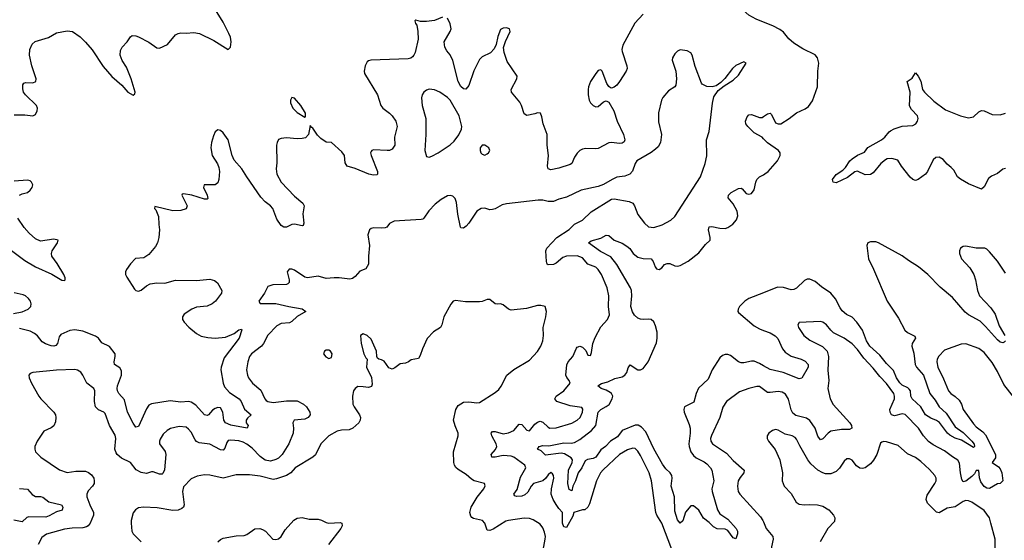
# Model space of a CAD drawing. Header units: inches. Extents: x 1694797 to 1849917, y 907313 to 1017959.
# Tile 809 of 834: x 1824372 to 1831822, y 1005981 to 1009918. Entities that reach past the tile are written whole.
import ezdxf

# ---------------------------------------------------------------- set-up
doc = ezdxf.new("R2010")
doc.units = ezdxf.units.IN
doc.header["$MEASUREMENT"] = 0
doc.layers.add('B8020', color=7, linetype='Continuous')
doc.layers.add('B8030', color=7, linetype='Continuous')

msp = doc.modelspace()

# ---------------------------------------------------------------- linework, layer by layer
at = {"layer": 'B8020', "color": 5}
for points, elevation in [([(1830000, 1009900.5), (1829943.3, 1009923.3), (1829890, 1009953.3), (1829846.6, 1009990), (1829841.3, 1010000)], 620), ([(1824330, 1009198.8), (1824410, 1009199.2), (1824470, 1009192), (1824490, 1009202.4), (1824503.9, 1009230), (1824506, 1009250), (1824499.7, 1009270), (1824414.9, 1009350), (1824400.7, 1009370), (1824394.4, 1009394.4), (1824394.8, 1009425.2), (1824402.5, 1009437.5), (1824417.3, 1009442.7), (1824470, 1009439.5), (1824493.4, 1009450), (1824495.8, 1009470), (1824464.5, 1009570), (1824446.5, 1009650), (1824447.6, 1009692.4), (1824465.8, 1009734.1), (1824487.4, 1009752.6), (1824590, 1009783.5), (1824650, 1009818.3), (1824730, 1009834.2), (1824770, 1009827.7), (1824830, 1009787.6), (1824870, 1009747.6), (1824919.6, 1009690), (1825003.7, 1009563.7), (1825069.3, 1009489.3), (1825144, 1009424), (1825190, 1009369.7), (1825230, 1009347.8), (1825242.5, 1009357.5), (1825246, 1009370), (1825215.5, 1009470), (1825179.3, 1009559.3), (1825146.2, 1009610), (1825131.3, 1009650), (1825135, 1009685), (1825147.8, 1009710), (1825184.9, 1009750), (1825210, 1009789.4), (1825222.3, 1009797.7), (1825250, 1009796.4), (1825270, 1009788.5), (1825350, 1009747), (1825410, 1009705.5), (1825430, 1009702.8), (1825490.1, 1009729.9), (1825550, 1009803.5), (1825570, 1009814.6), (1825590, 1009818), (1825630, 1009815.6), (1825690, 1009821.4), (1825733.3, 1009813.3), (1825840, 1009760), (1825950, 1009692.6), (1825967.4, 1009710), (1825971.7, 1009750), (1825966.2, 1009786.2), (1825954.4, 1009814.4), (1825910, 1009900.4), (1825853.1, 1009993.1)], 580), ([(1827570, 1009937.6), (1827510, 1009911.6), (1827450, 1009905.1), (1827405.6, 1009905.6), (1827370, 1009915.3), (1827362, 1009910), (1827366.8, 1009890), (1827375.9, 1009875.9), (1827385.3, 1009830), (1827386.5, 1009770), (1827363.1, 1009670), (1827354.9, 1009650), (1827343.2, 1009636.8), (1827331.8, 1009628.2), (1827310, 1009623.1), (1827028, 1009612), (1827011.9, 1009608.1), (1827001.2, 1009598.8), (1826985.3, 1009570), (1826977.6, 1009530), (1826980.3, 1009510), (1827078, 1009350), (1827104.9, 1009270), (1827120.5, 1009250), (1827170, 1009212.2), (1827190.3, 1009190), (1827218.7, 1009150), (1827228.9, 1009110), (1827207.2, 1009030), (1827210.3, 1008970), (1827190, 1008938), (1827170.3, 1008929.7), (1827151.8, 1008928.2), (1827050, 1008935.1), (1827036, 1008930), (1827030, 1008922), (1827027, 1008910), (1827032.2, 1008890), (1827078, 1008770), (1827079.1, 1008750), (1827074.4, 1008745.6), (1827050, 1008742.6), (1827014, 1008750), (1826910, 1008792.8), (1826850, 1008809.6), (1826835.2, 1008835.2), (1826829.6, 1008890), (1826810, 1008918.4), (1826730, 1008989), (1826690, 1008992.7), (1826650, 1009019.5), (1826625.4, 1009045.4), (1826590, 1009099), (1826582, 1009102), (1826570, 1009118), (1826558, 1009050), (1826535.1, 1009024.9), (1826510, 1009018.7), (1826470, 1009017.4), (1826390, 1009024.7), (1826350, 1009019.7), (1826330, 1009011.3), (1826318.7, 1008990), (1826315.6, 1008970), (1826316.7, 1008836.7), (1826312.7, 1008790), (1826317.8, 1008750), (1826350.2, 1008690), (1826450, 1008584.7), (1826515.3, 1008530), (1826524.9, 1008510), (1826513.7, 1008450), (1826522, 1008378), (1826517.6, 1008362.4), (1826510, 1008358), (1826450, 1008371.2), (1826430.3, 1008369.7), (1826390, 1008349.6), (1826370, 1008348.2), (1826350, 1008361.6), (1826316.4, 1008410), (1826286, 1008490), (1826269.7, 1008510), (1826230, 1008541.4), (1826196.3, 1008576.3), (1826089.1, 1008729.1), (1826052.5, 1008790), (1825995.7, 1008855.7), (1825978.5, 1008890), (1825948, 1009010), (1825910, 1009063.7), (1825890, 1009081.2), (1825870, 1009085.2), (1825850.5, 1009069.5), (1825839, 1009041), (1825823, 1008990), (1825818, 1008950), (1825828.7, 1008890), (1825868.4, 1008828.4), (1825879.3, 1008799.3), (1825882.4, 1008770), (1825878, 1008710), (1825870, 1008685.1), (1825850, 1008669.7), (1825766.8, 1008670), (1825762.4, 1008650), (1825790.4, 1008590), (1825794.9, 1008565.1), (1825790, 1008561.2), (1825770, 1008561.6), (1825675.3, 1008590), (1825610, 1008602), (1825601, 1008599), (1825598, 1008590), (1825638, 1008510), (1825630, 1008487.6), (1825590, 1008475.4), (1825530, 1008472.4), (1825394, 1008506), (1825391.3, 1008490), (1825400.7, 1008480.7), (1825422, 1008430), (1825423.7, 1008370), (1825430.3, 1008330), (1825424.9, 1008270), (1825415.3, 1008230), (1825398.1, 1008201.9), (1825350, 1008142.6), (1825310, 1008116.9), (1825248.6, 1008111.4), (1825210, 1008072.3), (1825180.5, 1008030), (1825173.4, 1008010), (1825173.4, 1007990), (1825182, 1007970), (1825240, 1007880), (1825250, 1007869.1), (1825270, 1007864.9), (1825290, 1007871.7), (1825330, 1007904.6), (1825360, 1007920), (1825410, 1007928), (1825470, 1007924.9), (1825550, 1007947.2), (1825710, 1007946.2), (1825810, 1007955.8), (1825845.9, 1007945.9), (1825868, 1007928), (1825901.3, 1007870), (1825897.6, 1007850), (1825852.6, 1007790), (1825827, 1007770), (1825790, 1007751.7), (1825710, 1007744.7), (1825673, 1007730), (1825614.9, 1007690), (1825602.4, 1007670), (1825604.4, 1007650), (1825617.1, 1007630), (1825652.4, 1007592.4), (1825710, 1007544.6), (1825745.8, 1007525.8), (1825795.7, 1007515.7), (1825850, 1007510.1), (1825930, 1007518.2), (1825994.4, 1007545.6), (1826030, 1007572.9), (1826050, 1007577.3), (1826053.4, 1007573.4), (1826033.2, 1007510), (1825918.3, 1007361.7), (1825895.3, 1007290), (1825893.8, 1007270), (1825911.2, 1007170), (1825921.2, 1007141.2), (1825958.5, 1007098.5), (1826031.6, 1007050), (1826047, 1007030), (1826072, 1006972), (1826122.8, 1006930), (1826094.4, 1006905.6), (1826084, 1006890), (1826084.9, 1006870), (1826099.3, 1006850), (1826092, 1006830), (1825970, 1006851.5), (1825929.4, 1006870), (1825917.2, 1006890), (1825909, 1006950), (1825890, 1006982), (1825870, 1006984), (1825850, 1006977.2), (1825830, 1006965.2), (1825800.7, 1006930), (1825790, 1006924.2), (1825770, 1006929.7), (1825703.3, 1007003.3), (1825670, 1007026.6), (1825650, 1007030.5), (1825590, 1007025.3), (1825510, 1007035.2), (1825370, 1007012.6), (1825350, 1007003.6), (1825330, 1006975.6), (1825270, 1006840.7), (1825250, 1006837.4), (1825230, 1006866.6), (1825187.9, 1006950), (1825163.9, 1007043.9), (1825121.6, 1007090), (1825110.8, 1007110), (1825108.1, 1007130), (1825112.4, 1007150), (1825142.3, 1007230), (1825141.2, 1007261.2), (1825130, 1007285.3), (1825088.8, 1007310), (1825086.3, 1007330), (1825095, 1007370), (1825092.9, 1007390), (1825050, 1007447.1), (1824993.8, 1007473.8), (1824966.8, 1007510), (1824945.7, 1007525.7), (1824850, 1007562.5), (1824790, 1007571.9), (1824750, 1007566.8), (1824683.3, 1007536.7), (1824670, 1007520.7), (1824658.5, 1007470), (1824645.6, 1007454.4), (1824630, 1007449.9), (1824610, 1007451.7), (1824565.6, 1007465.6), (1824541.8, 1007481.8), (1824506.7, 1007526.7), (1824484.4, 1007544.4), (1824450, 1007561.2), (1824370, 1007582.6)], 620), ([(1829090, 1009961.2), (1829027.1, 1009892.9), (1828935.1, 1009724.9), (1828928.2, 1009691.8), (1828930, 1009678), (1828966, 1009570), (1828967.2, 1009550), (1828961.1, 1009530), (1828910, 1009449.6), (1828890, 1009422.9), (1828870, 1009407.3), (1828850, 1009400.7), (1828843.3, 1009403.3), (1828830, 1009412.3), (1828814.9, 1009434.9), (1828779.3, 1009530), (1828770, 1009539.3), (1828750, 1009534.5), (1828730, 1009512.3), (1828691.6, 1009450), (1828675.5, 1009410), (1828672.2, 1009390), (1828672.1, 1009350), (1828680.2, 1009310), (1828690, 1009288.4), (1828710, 1009268.4), (1828730, 1009259.3), (1828750, 1009260.7), (1828790, 1009296.3), (1828810, 1009304.9), (1828830, 1009294.8), (1828868.2, 1009230), (1828893.7, 1009150), (1828941.5, 1009050), (1828951.5, 1009010), (1828944.5, 1008995.5), (1828930, 1008984.5), (1828910, 1008981.6), (1828850.2, 1008989.8), (1828830, 1008987.4), (1828750, 1008943.5), (1828730, 1008940.4), (1828655.8, 1008944.2), (1828630, 1008939.7), (1828610, 1008928.2), (1828590, 1008908.2), (1828570, 1008878.7), (1828549.4, 1008830.6), (1828538.1, 1008821.9), (1828450, 1008795), (1828390, 1008783), (1828369.7, 1008789.7), (1828364.2, 1008810), (1828372.2, 1008890), (1828362.8, 1008970), (1828363.5, 1009050), (1828332.4, 1009130), (1828322.7, 1009182.7), (1828312.3, 1009210), (1828290, 1009214), (1828270, 1009205.6), (1828210, 1009194.5), (1828190, 1009206), (1828168.8, 1009268.8), (1828155, 1009295.1), (1828092, 1009370), (1828089.6, 1009390), (1828134, 1009470), (1828135.6, 1009490), (1828061.4, 1009601.4), (1828037.4, 1009670), (1828033.2, 1009706.8), (1828047.3, 1009752.7), (1828082.9, 1009830), (1828077.2, 1009850), (1828055.4, 1009855.4), (1828030, 1009854.3), (1828010, 1009843.7), (1827990.5, 1009790.5), (1827976.5, 1009730), (1827961.6, 1009698.4), (1827933, 1009667), (1827870, 1009636.4), (1827850, 1009616.9), (1827808.3, 1009531.7), (1827770, 1009419.5), (1827748.4, 1009391.6), (1827730, 1009394.3), (1827710, 1009413.7), (1827690, 1009449.7), (1827649.9, 1009609.9), (1827630, 1009652.1), (1827603, 1009683), (1827588.3, 1009710), (1827584.7, 1009750), (1827630, 1009828.7), (1827635.4, 1009850), (1827630, 1009886.6), (1827610, 1009929.2)], 620), ([(1829306, 1005910), (1829230.8, 1006110), (1829191.9, 1006170), (1829184.6, 1006190), (1829152.5, 1006430), (1829135.7, 1006490), (1829070, 1006621.3), (1829050, 1006654.5), (1829030, 1006674.5), (1829010, 1006677), (1828970, 1006665.6), (1828910, 1006629.7), (1828785.9, 1006514.1), (1828767.6, 1006490), (1828735.3, 1006430), (1828683.2, 1006256.8), (1828670, 1006231.6), (1828647.8, 1006212.2), (1828631.1, 1006211.1), (1828564.5, 1006190), (1828557.5, 1006162.5), (1828510, 1006077.2), (1828490, 1006082.7), (1828478.8, 1006110), (1828479.1, 1006190), (1828450, 1006221), (1828430, 1006251.1), (1828407.1, 1006290), (1828393.3, 1006330), (1828395.2, 1006370), (1828413.8, 1006450), (1828411.3, 1006471.3), (1828403.3, 1006483.3), (1828390, 1006493), (1828370, 1006476.9), (1828350.8, 1006449.2), (1828330, 1006431.3), (1828259.2, 1006410), (1828241.1, 1006390), (1828216.4, 1006343.6), (1828195, 1006325), (1828170, 1006315.6), (1828131.3, 1006311.3), (1828118, 1006318), (1828109.6, 1006330), (1828135.4, 1006364.6), (1828161.8, 1006458.2), (1828200.3, 1006530), (1828194.3, 1006550), (1828110, 1006609.8), (1828090, 1006617.4), (1828030, 1006621), (1827970, 1006608.2), (1827950, 1006608.4), (1827945.1, 1006610), (1827941.5, 1006621.5), (1827940.4, 1006630), (1827972.9, 1006667.1), (1827981.8, 1006690), (1827976.2, 1006710), (1827943.2, 1006770), (1827939.7, 1006790), (1827950, 1006802.6), (1827970, 1006804.2), (1828030, 1006787.1), (1828070, 1006792.3), (1828110, 1006810.9), (1828150, 1006858.2), (1828170, 1006855.9), (1828210, 1006812.9), (1828230, 1006809), (1828270, 1006859.6), (1828290, 1006874.6), (1828310, 1006881.1), (1828330, 1006875.3), (1828370, 1006837), (1828384, 1006830), (1828430, 1006831.5), (1828550, 1006866), (1828589.7, 1006890), (1828611.9, 1006910), (1828630.6, 1006950), (1828631.7, 1006971.7), (1828626, 1006986), (1828537.2, 1006997.2), (1828437, 1007030), (1828421.7, 1007050), (1828431.2, 1007070), (1828489.2, 1007110.8), (1828537.2, 1007170), (1828528.5, 1007190), (1828511.1, 1007211.1), (1828504.5, 1007230), (1828512.2, 1007307.8), (1828522.8, 1007330), (1828557.1, 1007370), (1828585.2, 1007434.8), (1828590, 1007441.6), (1828610, 1007448.8), (1828630, 1007441.1), (1828655.3, 1007415.3), (1828670, 1007381), (1828690, 1007378.8), (1828698.3, 1007401.7), (1828708.2, 1007468.2), (1828725.3, 1007514.7), (1828770, 1007594.9), (1828818.4, 1007650), (1828834, 1007686), (1828826.4, 1007750), (1828828.7, 1007830), (1828817.4, 1007890), (1828775, 1007990), (1828749.7, 1008030), (1828730, 1008046.6), (1828670, 1008068.7), (1828630, 1008117.6), (1828590, 1008131.2), (1828509.6, 1008130.4), (1828481.6, 1008118.4), (1828430, 1008076.1), (1828410, 1008066.6), (1828370, 1008064.7), (1828362.9, 1008070), (1828358, 1008090), (1828353.2, 1008170), (1828360.3, 1008190), (1828436.5, 1008270), (1828529.9, 1008330.1), (1828570, 1008372.9), (1828630, 1008403.1), (1828695.9, 1008464.1), (1828850, 1008560.3), (1828870, 1008563.7), (1828983.4, 1008543.4), (1829010, 1008530.6), (1829024.9, 1008510), (1829050, 1008444), (1829099.2, 1008379.2), (1829130, 1008352.7), (1829170, 1008346.7), (1829233.2, 1008366.8), (1829298.2, 1008401.8), (1829329.7, 1008430.3), (1829523, 1008730), (1829558.4, 1008830), (1829571.3, 1008888.7), (1829569.5, 1009010), (1829588.3, 1009071.7), (1829612.8, 1009287.2), (1829624.5, 1009335.5), (1829658, 1009382), (1829701.5, 1009418.5), (1829770, 1009460.7), (1829810, 1009498.8), (1829868, 1009590), (1829850, 1009599), (1829790, 1009571.8), (1829765.5, 1009550), (1829706.2, 1009473.8), (1829676.8, 1009443.2), (1829642, 1009418), (1829610.8, 1009409.2), (1829571.9, 1009411.9), (1829535.3, 1009430), (1829530, 1009438), (1829483.2, 1009563.2), (1829461.2, 1009650), (1829450, 1009668.7), (1829423.2, 1009683.2), (1829370, 1009689.4), (1829350, 1009680.9), (1829330, 1009661.2), (1829310.7, 1009630), (1829308.1, 1009611.9), (1829337.1, 1009530), (1829341.3, 1009470), (1829337.4, 1009422.6), (1829330, 1009409.4), (1829279.9, 1009380.1), (1829239.1, 1009330), (1829228, 1009310), (1829206.1, 1009213.9), (1829205.5, 1009145.5), (1829228.4, 1009050), (1829220.2, 1008990), (1829202.4, 1008957.6), (1829181.9, 1008938.1), (1829150, 1008914.5), (1829040.5, 1008850), (1829029, 1008831), (1829007.5, 1008772.5), (1828987.3, 1008750), (1828950, 1008735.1), (1828890, 1008726), (1828854, 1008710), (1828790, 1008671.8), (1828750, 1008655.6), (1828621, 1008630), (1828510, 1008574.7), (1828450, 1008559.7), (1828410, 1008543.1), (1828370, 1008542.3), (1828330, 1008553.5), (1828294.2, 1008554.2), (1828054.1, 1008525.9), (1828022.7, 1008517.3), (1827970, 1008488.1), (1827950, 1008482), (1827930, 1008481.2), (1827890, 1008491.8), (1827864, 1008490), (1827831, 1008469), (1827770, 1008380.5), (1827750, 1008356.2), (1827730, 1008340.9), (1827710, 1008344), (1827708.1, 1008348.1), (1827686.1, 1008446.1), (1827676, 1008536), (1827666.7, 1008566.7), (1827650, 1008584.5), (1827630, 1008589.6), (1827610, 1008585.6), (1827561.5, 1008558.5), (1827516.5, 1008523.5), (1827466.6, 1008473.4), (1827430, 1008416), (1827421, 1008410), (1827410, 1008406), (1827206.2, 1008393.8), (1827170, 1008377.2), (1827150.4, 1008349.7), (1827136.1, 1008343.9), (1827110, 1008340.5), (1827050, 1008343), (1827030, 1008338.4), (1827017.3, 1008330), (1827005.3, 1008290), (1827018.9, 1008210), (1827010.5, 1008130), (1827010.4, 1008069.6), (1826990, 1008033.2), (1826944.7, 1008015.3), (1826910, 1007977), (1826890, 1007961.6), (1826870, 1007956.2), (1826790, 1007966.6), (1826750, 1007966.9), (1826690, 1007961.3), (1826630, 1007978.4), (1826550, 1007965.6), (1826530, 1007971.8), (1826450, 1008023.6), (1826430, 1008031.8), (1826410, 1008032.3), (1826396.3, 1008010), (1826410.4, 1007949.6), (1826410.4, 1007929.6), (1826399.9, 1007920.1), (1826390, 1007915.1), (1826287.5, 1007912.5), (1826250, 1007899), (1826224.9, 1007850), (1826181, 1007790), (1826190.9, 1007770.9), (1826310, 1007771.3), (1826408.1, 1007748.1), (1826510, 1007732.4), (1826536.3, 1007710), (1826470, 1007673.7), (1826430, 1007634.3), (1826414.3, 1007625.7), (1826350, 1007620.3), (1826318, 1007602), (1826250, 1007532.8), (1826217.1, 1007470), (1826201.2, 1007450), (1826126.5, 1007390), (1826111.6, 1007370), (1826098.3, 1007330), (1826089, 1007269), (1826094.9, 1007230), (1826103.1, 1007210), (1826133.4, 1007170), (1826195.8, 1007115.8), (1826225.5, 1007050), (1826237.8, 1007037.8), (1826250, 1007029.3), (1826290, 1007023.2), (1826390, 1007036.1), (1826470, 1007035.5), (1826519.5, 1007010), (1826541.1, 1006990), (1826567, 1006950), (1826570.3, 1006930), (1826553.4, 1006910), (1826530, 1006896.4), (1826447.7, 1006890), (1826438.4, 1006870), (1826444, 1006830), (1826439.7, 1006790), (1826408.2, 1006710), (1826358, 1006630), (1826330, 1006602.4), (1826310, 1006590.6), (1826270, 1006578.3), (1826230, 1006587.9), (1826190, 1006614.3), (1826130, 1006676.5), (1826090, 1006709), (1826063.7, 1006723.7), (1826030, 1006734), (1825970, 1006739.1), (1825950, 1006734.6), (1825938.9, 1006721.1), (1825922.7, 1006677.3), (1825910, 1006663.1), (1825890, 1006663.9), (1825810, 1006708.1), (1825730, 1006717), (1825708.7, 1006728.7), (1825699.4, 1006739.4), (1825670, 1006798), (1825650, 1006822), (1825630, 1006835.1), (1825578.7, 1006841.3), (1825513.7, 1006826.3), (1825488.2, 1006811.8), (1825457, 1006783), (1825433.9, 1006746.1), (1825429, 1006730), (1825430.3, 1006710), (1825472.3, 1006652.3), (1825478, 1006630), (1825466.9, 1006513.1), (1825454.3, 1006485.7), (1825450, 1006480.7), (1825430, 1006480.5), (1825380.9, 1006499.1), (1825370, 1006499.6), (1825330, 1006485.3), (1825290, 1006493), (1825253.3, 1006513.3), (1825210, 1006568.7), (1825142.8, 1006602.8), (1825109.9, 1006629.9), (1825101.9, 1006641.9), (1825091.7, 1006670), (1825099.7, 1006750), (1825094.6, 1006774.6), (1825050.9, 1006850), (1825018.5, 1006938.5), (1825009.3, 1006950), (1824967.4, 1006967.4), (1824945.6, 1006990), (1824937.3, 1007030), (1824940.4, 1007110), (1824933, 1007130), (1824878.4, 1007170), (1824849.6, 1007230), (1824833.5, 1007253.5), (1824810, 1007267.6), (1824790, 1007272.6), (1824650, 1007268), (1824472, 1007250), (1824450, 1007241.2), (1824440.7, 1007230), (1824442.8, 1007210), (1824460.7, 1007170), (1824516.5, 1007070), (1824530.4, 1007050), (1824629, 1006950), (1824641.3, 1006930), (1824646, 1006910), (1824643.4, 1006876.6), (1824630, 1006847.3), (1824610, 1006831.2), (1824554.2, 1006805.8), (1824504.9, 1006730), (1824486.8, 1006690), (1824486, 1006670), (1824491.3, 1006650), (1824530.8, 1006610), (1824673.2, 1006513.2), (1824730, 1006494), (1824796.3, 1006503.7), (1824870, 1006502.4), (1824893.2, 1006493.2), (1824915.1, 1006475.1), (1824931.4, 1006450), (1824935.8, 1006430), (1824934, 1006410), (1824923.1, 1006390), (1824890, 1006355.6), (1824878.9, 1006330), (1824880.3, 1006310), (1824901.5, 1006250), (1824931, 1006191), (1824929.2, 1006170), (1824905.2, 1006110), (1824890.2, 1006090), (1824877.9, 1006082.1), (1824850, 1006075.4), (1824767.7, 1006072.3), (1824710, 1006065.1), (1824573.5, 1006026.5), (1824538.5, 1006001.5), (1824511.7, 1005950)], 640), ([(1830000, 1009018), (1829989.4, 1009029.4), (1829930, 1009063.5), (1829881.1, 1009110), (1829867.4, 1009130), (1829864.7, 1009150), (1829875.8, 1009184.2), (1829890, 1009198.4), (1829910, 1009201.1), (1829970, 1009177.2), (1829990, 1009179.2), (1830000, 1009185.7)], 620), ([(1830000, 1007301.3), (1829970, 1007318.4), (1829930, 1007334.8), (1829910, 1007336.5), (1829850, 1007322.2), (1829830, 1007323.5), (1829810, 1007331), (1829750, 1007378.5), (1829730, 1007386), (1829710, 1007386), (1829690, 1007379.1), (1829670, 1007360.5), (1829611, 1007270), (1829581.1, 1007198.9), (1829509, 1007131), (1829491, 1007090), (1829473.5, 1007026.5), (1829403.2, 1006990), (1829396.2, 1006970), (1829398.5, 1006950), (1829437.5, 1006857.5), (1829443.9, 1006830), (1829444.6, 1006790), (1829435.3, 1006710), (1829436.6, 1006690), (1829449.3, 1006650.7), (1829470, 1006622), (1829490, 1006605.5), (1829550, 1006574.6), (1829570, 1006559.5), (1829598.7, 1006530), (1829610, 1006510.6), (1829623.1, 1006430), (1829610.2, 1006370), (1829612.7, 1006350), (1829651.9, 1006211.9), (1829670, 1006180.3), (1829730, 1006139.7), (1829793.7, 1006070), (1829802.8, 1006050), (1829802.4, 1006030), (1829790, 1005992.7), (1829770, 1005999.6), (1829730, 1006055.1), (1829710, 1006064.1), (1829650, 1006067.6), (1829622.4, 1006082.4), (1829590, 1006116.4), (1829546.8, 1006146.8), (1829510, 1006209.5), (1829470, 1006242), (1829450, 1006240.9), (1829410, 1006194), (1829390, 1006129), (1829370, 1006109.3), (1829350, 1006136), (1829330, 1006202), (1829326.2, 1006310), (1829302.2, 1006390), (1829309.7, 1006450), (1829306, 1006470), (1829292.6, 1006490), (1829260.4, 1006520.3), (1829236.7, 1006556.7), (1829170, 1006672.8), (1829110, 1006800.7), (1829077.3, 1006837.3), (1829052.2, 1006852.2), (1829030, 1006851.5), (1828930.1, 1006809.9), (1828896.1, 1006763.9), (1828841, 1006730), (1828803.6, 1006690), (1828770, 1006664), (1828730, 1006609.9), (1828710, 1006598.9), (1828669.1, 1006590.9), (1828650, 1006581.5), (1828625.5, 1006530), (1828597.9, 1006490), (1828578.1, 1006430), (1828558.3, 1006390), (1828550, 1006354), (1828530, 1006364.5), (1828520.2, 1006410), (1828524.9, 1006510), (1828551.7, 1006570), (1828553.7, 1006590), (1828544.3, 1006604.3), (1828493.8, 1006633.8), (1828470, 1006639.1), (1828350, 1006624.4), (1828317, 1006657), (1828289.2, 1006670), (1828301.3, 1006690), (1828330, 1006698.1), (1828374.8, 1006694.8), (1828490, 1006718.7), (1828544.7, 1006715.3), (1828570, 1006721.4), (1828610, 1006742.5), (1828699, 1006810), (1828730.5, 1006850), (1828749.4, 1006950.6), (1828769.4, 1006970.6), (1828810, 1006992), (1828831, 1007009), (1828855.3, 1007050), (1828859.2, 1007070), (1828848.7, 1007090), (1828838.5, 1007098.5), (1828810, 1007115.8), (1828771.8, 1007130), (1828746, 1007150), (1828773.6, 1007166.4), (1828821, 1007179), (1828875, 1007205), (1828930, 1007218.1), (1828950, 1007228.7), (1828964.7, 1007250), (1828975.8, 1007284.2), (1828990, 1007308.4), (1829050, 1007268.9), (1829070, 1007268.9), (1829090, 1007280.3), (1829128.4, 1007330), (1829190, 1007474.8), (1829195.3, 1007510), (1829194.7, 1007554.7), (1829183.6, 1007603.6), (1829170, 1007633), (1829150, 1007650.8), (1829130, 1007654.2), (1829090, 1007650.6), (1829070, 1007652.8), (1829050, 1007661.4), (1829023.6, 1007683.6), (1829007.7, 1007707.7), (1828995.6, 1007750), (1829004.4, 1007830), (1829001.2, 1007870), (1828994.6, 1007890), (1828890, 1008065.8), (1828843.6, 1008123.6), (1828765.6, 1008165.6), (1828675.1, 1008230), (1828695.4, 1008244.6), (1828770, 1008265.3), (1828810, 1008289.2), (1828830, 1008285.3), (1828869.1, 1008250), (1828930, 1008229), (1828966.3, 1008206.3), (1828987.2, 1008187.2), (1829013.5, 1008150), (1829050, 1008122.6), (1829090, 1008111.5), (1829150, 1008109), (1829166, 1008090), (1829179.7, 1008050), (1829190, 1008034.9), (1829210, 1008029.2), (1829230, 1008042.3), (1829250, 1008065.7), (1829270, 1008074.9), (1829290, 1008073.2), (1829330, 1008056.5), (1829350, 1008054), (1829370, 1008058.9), (1829430, 1008092.6), (1829510, 1008154.2), (1829561.9, 1008218.1), (1829597.4, 1008250), (1829597.4, 1008270), (1829582.5, 1008330), (1829588.1, 1008351.9), (1829610, 1008355), (1829670, 1008342), (1829710, 1008339.7), (1829730, 1008346.5), (1829768.2, 1008371.8), (1829795.4, 1008404.6), (1829804.8, 1008435.2), (1829801, 1008470), (1829770, 1008526), (1829732, 1008570), (1829734, 1008590), (1829755.3, 1008610), (1829810, 1008642.2), (1829830, 1008643.2), (1829838.7, 1008638.7), (1829870, 1008604.9), (1829890, 1008598.3), (1829910, 1008604.9), (1829928.9, 1008631.1), (1829941.4, 1008690), (1829950, 1008710.4), (1829969.6, 1008730), (1830000, 1008745.9)], 620), ([(1824370, 1008590.6), (1824390, 1008600.7), (1824430, 1008610.9), (1824450, 1008628.3), (1824464.7, 1008650), (1824470.3, 1008670), (1824461.1, 1008690), (1824450, 1008698.5), (1824430, 1008704.5), (1824330, 1008697.7)], 580), ([(1824290, 1008187.3), (1824410, 1008095.9), (1824490, 1008049), (1824614.1, 1007994.1), (1824690, 1007948.1), (1824710, 1007945.1), (1824715.8, 1007950), (1824715.1, 1007964.9), (1824706, 1007990), (1824655.1, 1008075.1), (1824615.3, 1008130), (1824612.4, 1008150), (1824617.8, 1008170), (1824657.3, 1008230), (1824661.6, 1008250), (1824630, 1008257.1), (1824530, 1008242.1), (1824490, 1008260.5), (1824442.9, 1008302.9), (1824406, 1008346), (1824356.8, 1008416.8)], 580), ([(1824323.5, 1007696.5), (1824390, 1007708.3), (1824436.4, 1007730), (1824454.6, 1007750), (1824459.3, 1007770), (1824454.2, 1007790), (1824439.2, 1007810), (1824414.3, 1007830), (1824397.4, 1007837.4), (1824330, 1007852.9)], 620), ([(1830000, 1007853.5), (1829888.4, 1007810), (1829858.7, 1007790), (1829819.5, 1007750), (1829807.4, 1007730), (1829805.7, 1007710), (1829810, 1007703.8), (1829930, 1007602.9), (1829970, 1007580.2), (1830000, 1007568.3)], 620), ([(1828333.7, 1005906.3), (1828348.6, 1005990), (1828349.7, 1006010), (1828342.6, 1006042.6), (1828330, 1006075.1), (1828310, 1006102.9), (1828256.6, 1006136.6), (1828230, 1006145.1), (1828190, 1006148.3), (1828070, 1006131.1), (1828050, 1006125.1), (1827955.4, 1006064.6), (1827930, 1006055.1), (1827910, 1006058.4), (1827891, 1006111), (1827874.3, 1006130), (1827804.9, 1006144.9), (1827792.1, 1006152.1), (1827784.1, 1006164.1), (1827778.5, 1006190), (1827788.4, 1006230), (1827832.7, 1006307.3), (1827882.7, 1006370), (1827892.7, 1006392.7), (1827888, 1006410), (1827811.1, 1006431.1), (1827790, 1006443.6), (1827750, 1006478.4), (1827690, 1006516.2), (1827672.2, 1006532.2), (1827662.6, 1006550), (1827657.7, 1006570), (1827655.1, 1006650), (1827689.7, 1006770), (1827689.7, 1006790), (1827666.5, 1006846.5), (1827655, 1006890), (1827671, 1006970), (1827690, 1007000.3), (1827730, 1007025.7), (1827770, 1007028.9), (1827830, 1007019.3), (1827850, 1007023.8), (1827970, 1007097.3), (1827998, 1007122), (1828014.5, 1007145.5), (1828057, 1007230), (1828110, 1007273.7), (1828230, 1007343), (1828290, 1007408), (1828315.8, 1007450), (1828329.7, 1007490), (1828334.7, 1007530), (1828333, 1007590), (1828354, 1007670), (1828357.2, 1007710), (1828348.7, 1007748.7), (1828316.2, 1007756.2), (1828290, 1007756.2), (1828205.5, 1007734.5), (1828090, 1007721.6), (1828070, 1007729.3), (1828030, 1007762.7), (1828010, 1007769.3), (1827990, 1007766), (1827970, 1007769), (1827930, 1007801.2), (1827910, 1007801.2), (1827870, 1007786), (1827850, 1007783.7), (1827744.9, 1007784.9), (1827670, 1007795.1), (1827652, 1007790), (1827633.7, 1007766.3), (1827580.7, 1007670), (1827566, 1007610), (1827556.3, 1007590), (1827502, 1007558), (1827453.8, 1007506.2), (1827418.4, 1007430), (1827402.8, 1007377.2), (1827390, 1007355.1), (1827334.4, 1007345.6), (1827314, 1007330), (1827290, 1007319.6), (1827250, 1007316), (1827210, 1007284.5), (1827190, 1007276.2), (1827164.2, 1007284.2), (1827130, 1007335.1), (1827110, 1007346), (1827088, 1007350), (1827079, 1007359), (1827074, 1007370), (1827072.7, 1007410), (1827030, 1007502), (1827002, 1007530), (1826970, 1007542), (1826951.1, 1007528.9), (1826955.5, 1007470), (1826975.5, 1007390), (1826990, 1007361), (1827001, 1007350), (1826997, 1007290), (1827033.1, 1007213.1), (1827039.5, 1007160.5), (1827034.9, 1007145.1), (1827010, 1007135.1), (1826970, 1007142), (1826930, 1007142.7), (1826911, 1007130), (1826897.3, 1007110), (1826890.6, 1007070), (1826893.4, 1007010), (1826902, 1006990), (1826943.8, 1006930), (1826950.4, 1006910), (1826948.5, 1006890), (1826938.4, 1006870), (1826892.1, 1006828), (1826863.7, 1006816.3), (1826807.6, 1006812.4), (1826774.8, 1006805.2), (1826710, 1006769.6), (1826649.3, 1006710.7), (1826610, 1006626.6), (1826590, 1006609.7), (1826456.4, 1006530), (1826422.8, 1006490), (1826390.1, 1006469.9), (1826315.6, 1006444.4), (1826290, 1006441.2), (1826190, 1006464.8), (1826110, 1006475.1), (1826010, 1006474.7), (1825910, 1006449.7), (1825810, 1006473.5), (1825770, 1006474.7), (1825714.8, 1006465.2), (1825670, 1006446), (1825610, 1006386), (1825604.2, 1006350), (1825617, 1006250), (1825610.6, 1006230), (1825598.3, 1006221.7), (1825570, 1006209.7), (1825530, 1006206.9), (1825412.7, 1006227.3), (1825308.2, 1006231.8), (1825270, 1006226.6), (1825247.3, 1006210), (1825230, 1006188.7), (1825214.4, 1006130), (1825214.4, 1006110), (1825220.5, 1006050), (1825230.7, 1006030), (1825290.7, 1005970)], 660), ([(1830000, 1007121.4), (1829970, 1007143), (1829950, 1007144), (1829890, 1007129.7), (1829817.5, 1007102.5), (1829719.3, 1007030), (1829691.7, 1006988.3), (1829670.3, 1006910), (1829606.6, 1006773.4), (1829599.6, 1006750), (1829600.3, 1006730), (1829614.3, 1006710), (1829720.5, 1006640.5), (1829770, 1006584.7), (1829852.7, 1006510), (1829852.2, 1006490), (1829823.5, 1006456.5), (1829807.9, 1006430), (1829802.3, 1006390), (1829807.6, 1006350), (1829820.2, 1006330), (1829977.7, 1006157.7), (1829995.6, 1006130), (1830000, 1006119.3)], 640), ([(1824370, 1006372.6), (1824430, 1006368), (1824466, 1006326), (1824490, 1006311.8), (1824530, 1006312.2), (1824547.1, 1006307.1), (1824591.2, 1006271.2), (1824688, 1006250), (1824699, 1006230), (1824692.4, 1006207.6), (1824650, 1006195.6), (1824595.3, 1006164.7), (1824570, 1006156.1), (1824441.5, 1006158.5), (1824426.5, 1006153.5), (1824390, 1006121.5), (1824326.2, 1006133.8)], 620), ([(1825870.8, 1005969.2), (1825892.1, 1005987.9), (1825910, 1005995.8), (1826010, 1006014.4), (1826070, 1006017.3), (1826090, 1006024), (1826151.4, 1006068.6), (1826189.7, 1006070.3), (1826210, 1006063.1), (1826232.4, 1006050), (1826287.3, 1005990), (1826310, 1005986.4), (1826330, 1005992.7), (1826350, 1006008.2), (1826380.8, 1006059.2), (1826447.2, 1006132.8), (1826470, 1006147.1), (1826510, 1006152.6), (1826561, 1006141), (1826630, 1006139.3), (1826654.1, 1006134.1), (1826690, 1006114.6), (1826710, 1006110.2), (1826796.5, 1006116.5), (1826810.3, 1006110), (1826811.3, 1006090), (1826800.7, 1006070), (1826708, 1005950)], 660)]:
    msp.add_lwpolyline(points, dxfattribs=dict(at, elevation=elevation))
for points, elevation in [([(1826430, 1009328.7), (1826420.7, 1009310), (1826420.7, 1009290), (1826439.1, 1009250), (1826470, 1009217.3), (1826530, 1009182), (1826535.3, 1009184.7), (1826533.2, 1009210), (1826498, 1009270), (1826450, 1009325.2)], 620), ([(1827470, 1009391.6), (1827450, 1009385.1), (1827428.4, 1009370), (1827417, 1009350), (1827411.8, 1009328.2), (1827416.5, 1009270), (1827444.2, 1009170), (1827444, 1009050), (1827436.4, 1008930), (1827450, 1008884.7), (1827470, 1008877.3), (1827490, 1008885.5), (1827538, 1008910), (1827630, 1008970.5), (1827659.7, 1009000.3), (1827693.4, 1009046.6), (1827714.7, 1009090), (1827716.3, 1009110), (1827698, 1009190), (1827628, 1009310), (1827607.8, 1009330), (1827550, 1009371.3), (1827510, 1009387.3)], 640), ([(1827890, 1008969), (1827870, 1008968.7), (1827856, 1008950), (1827854.8, 1008930), (1827860.7, 1008910), (1827870, 1008900.7), (1827890, 1008894), (1827910, 1008902.8), (1827919, 1008910), (1827929, 1008930), (1827922, 1008950)], 640), ([(1826710, 1007419.3), (1826690, 1007419), (1826678, 1007410), (1826671.3, 1007390), (1826687.9, 1007367.9), (1826710, 1007356), (1826730, 1007362), (1826736, 1007390), (1826724, 1007410)], 660)]:
    msp.add_lwpolyline(points, close=True, dxfattribs=dict(at, elevation=elevation))
at = {"layer": 'B8030', "color": 5}
for points, elevation in [([(1830000, 1009185.7), (1830030, 1009205.3), (1830050, 1009211.7), (1830060.7, 1009200.7), (1830090, 1009138.5), (1830110, 1009129.4), (1830130, 1009131.7), (1830194.7, 1009170), (1830250, 1009214.7), (1830315.3, 1009244.7), (1830339.2, 1009260.8), (1830370, 1009304.9), (1830409.7, 1009410), (1830411.1, 1009530), (1830418.7, 1009590), (1830409.6, 1009630), (1830390, 1009651.3), (1830297.5, 1009697.4), (1830230, 1009741.8), (1830192.6, 1009772.6), (1830150, 1009824.8), (1830123.5, 1009843.5), (1830070, 1009872.2), (1830000, 1009900.5)], 620), ([(1831830, 1008793.4), (1831810, 1008786.7), (1831770, 1008755.9), (1831724, 1008736), (1831703.7, 1008716.3), (1831670, 1008654.2), (1831650, 1008635.3), (1831550, 1008676.1), (1831490, 1008711.2), (1831467.9, 1008730), (1831439.4, 1008779.4), (1831421.1, 1008801.1), (1831390, 1008825.9), (1831360.6, 1008860.6), (1831330, 1008878.6), (1831305, 1008874.9), (1831282.7, 1008857.3), (1831240.4, 1008770), (1831226, 1008750), (1831170, 1008708.8), (1831150, 1008702.1), (1831130, 1008708.6), (1831110, 1008727.6), (1831044.7, 1008810), (1831015.6, 1008855.6), (1830970, 1008869), (1830935, 1008865), (1830921.9, 1008858.1), (1830886.5, 1008830), (1830830, 1008759.7), (1830810, 1008746.9), (1830770, 1008745.6), (1830710, 1008771.8), (1830690, 1008767.6), (1830635, 1008725), (1830550, 1008685.4), (1830528.1, 1008688.1), (1830522.4, 1008710), (1830550, 1008748.4), (1830599.3, 1008780.7), (1830620.3, 1008799.7), (1830653, 1008850), (1830670, 1008867), (1830710, 1008892.4), (1830764.5, 1008915.5), (1830789.7, 1008950.3), (1830892.3, 1009010), (1830918, 1009030), (1830950, 1009070.8), (1830961.2, 1009078.8), (1830987.5, 1009092.5), (1831050, 1009113.4), (1831130, 1009117.3), (1831152.7, 1009130), (1831166, 1009150), (1831171.5, 1009170), (1831165.1, 1009190), (1831118.9, 1009238.9), (1831105.9, 1009265.9), (1831109.8, 1009370), (1831086.6, 1009450), (1831124.2, 1009475.8), (1831150, 1009516), (1831170, 1009490.7), (1831190, 1009453), (1831203.7, 1009390), (1831218.4, 1009370), (1831290, 1009301.6), (1831377.7, 1009237.7), (1831490, 1009190.4), (1831550, 1009175.8), (1831590, 1009183), (1831630, 1009222), (1831650, 1009232.4), (1831670, 1009228.5), (1831730, 1009201.1), (1831790, 1009198.3), (1831830, 1009211.8)], 580), ([(1830000, 1008745.9), (1830010, 1008751.2), (1830034.5, 1008770), (1830104.8, 1008850), (1830127.2, 1008890), (1830125.4, 1008910), (1830112.8, 1008930), (1830030, 1008985.7), (1830000, 1009018)], 620), ([(1831830.3, 1007489.7), (1831822, 1007478), (1831810, 1007474), (1831790, 1007480.4), (1831770, 1007496), (1831678.8, 1007598.8), (1831638.2, 1007638.2), (1831550, 1007685.9), (1831525.1, 1007705.1), (1831430, 1007816.4), (1831336.2, 1007896.2), (1831243.1, 1007990), (1831172.1, 1008050), (1831096.7, 1008096.7), (1831050, 1008131.7), (1830870, 1008229.7), (1830850, 1008237.4), (1830810, 1008238.4), (1830790.4, 1008229.6), (1830781.6, 1008210), (1830793.4, 1008110), (1830832.1, 1008032), (1830936.2, 1007790), (1831020.7, 1007660.7), (1831069.4, 1007570), (1831090, 1007551.2), (1831145.7, 1007525.7), (1831150.2, 1007510), (1831126, 1007470), (1831122.6, 1007450), (1831136.8, 1007396.8), (1831148.2, 1007310), (1831157.1, 1007290), (1831210.5, 1007230), (1831258.7, 1007090), (1831299.4, 1007039.4), (1831330.4, 1006990.4), (1831381.9, 1006941.9), (1831450, 1006839.3), (1831510, 1006796.3), (1831576.2, 1006730), (1831592.8, 1006707.2), (1831596.5, 1006690), (1831590, 1006681.6), (1831497, 1006737), (1831450, 1006753.9), (1831410, 1006774.7), (1831393.2, 1006790), (1831330.6, 1006870.6), (1831310, 1006886.6), (1831265.3, 1006905.3), (1831225.7, 1006930), (1831189.9, 1006989.9), (1831125.6, 1007050), (1831114.6, 1007070), (1831112.5, 1007110), (1831103.3, 1007123.3), (1831092.9, 1007132.9), (1831050, 1007154.1), (1831031.2, 1007171.2), (1831007.2, 1007210), (1830984, 1007264), (1830930, 1007318), (1830881.3, 1007381.3), (1830804, 1007450), (1830779.9, 1007490), (1830749.3, 1007570), (1830706.1, 1007630), (1830670, 1007667.5), (1830628.8, 1007688.8), (1830595.9, 1007715.9), (1830579.4, 1007739.4), (1830545.9, 1007805.9), (1830510, 1007849.8), (1830438.3, 1007898.3), (1830390, 1007938.1), (1830350, 1007956.5), (1830330, 1007954.7), (1830310, 1007945), (1830250, 1007887.9), (1830230, 1007876.5), (1830210, 1007876), (1830150, 1007893.3), (1830105.4, 1007894.5), (1830000, 1007853.5)], 620), ([(1831830, 1008001.6), (1831770, 1008092.8), (1831710, 1008163.7), (1831690, 1008183.7), (1831675.3, 1008190), (1831610, 1008189.6), (1831530, 1008204.5), (1831510, 1008202.7), (1831490, 1008189), (1831482.4, 1008170), (1831483.7, 1008150), (1831498, 1008110), (1831560.4, 1008040.4), (1831591.1, 1007991.1), (1831604.7, 1007950), (1831619.3, 1007870), (1831634.5, 1007830), (1831719.3, 1007739.3), (1831751.8, 1007690), (1831782.8, 1007602.8), (1831826.3, 1007530)], 620), ([(1831910, 1007043.6), (1831817.9, 1007157.9), (1831770, 1007258), (1831730, 1007324.5), (1831670, 1007401.6), (1831630, 1007431.8), (1831530, 1007467), (1831496.7, 1007463.3), (1831370, 1007417.6), (1831325.8, 1007374.2), (1831314, 1007350), (1831310.4, 1007329.6), (1831319.5, 1007290), (1831363, 1007203), (1831399.6, 1007110), (1831416.4, 1007090), (1831450, 1007067.8), (1831480, 1007040), (1831498.2, 1007010), (1831510.3, 1006970), (1831590, 1006861.5), (1831610, 1006839.2), (1831660.1, 1006800.1), (1831678.6, 1006778.6), (1831755.2, 1006630), (1831755.3, 1006604.7), (1831730.6, 1006570), (1831777.3, 1006537.3), (1831790, 1006522), (1831804.4, 1006490), (1831810.8, 1006430), (1831790.7, 1006409.3), (1831771.3, 1006408.7), (1831710, 1006373.2), (1831690, 1006376), (1831670, 1006386.6), (1831643.5, 1006423.5), (1831633.8, 1006453.8), (1831629.1, 1006509.1), (1831610, 1006509.4), (1831595.4, 1006484.6), (1831576.2, 1006463.8), (1831530, 1006427), (1831510, 1006423.5), (1831501.6, 1006441.6), (1831491.6, 1006491.6), (1831483.2, 1006563.2), (1831470, 1006585.7), (1831430, 1006610.8), (1831370, 1006658), (1831283.5, 1006703.5), (1831248.6, 1006728.6), (1831211.5, 1006770), (1831172.8, 1006830), (1831071.3, 1006931.3), (1831050, 1006937.4), (1830990, 1006922.9), (1830968.8, 1006930), (1830957.8, 1006950), (1830956.8, 1006970), (1830990.5, 1007050), (1830991.9, 1007070), (1830984.9, 1007090), (1830930, 1007167), (1830879.3, 1007219.3), (1830830, 1007283.8), (1830758.6, 1007358.6), (1830710, 1007422.7), (1830670, 1007465.7), (1830609.8, 1007509.8), (1830529.8, 1007549.8), (1830508.9, 1007568.9), (1830477.6, 1007610), (1830450, 1007631.3), (1830430, 1007635.1), (1830271, 1007629), (1830258.8, 1007610), (1830265.5, 1007590), (1830306, 1007530), (1830350, 1007495.3), (1830446.3, 1007446.3), (1830481.2, 1007410), (1830492.5, 1007370), (1830487.1, 1007267.1), (1830495, 1007190), (1830485.5, 1007130), (1830505.3, 1007050), (1830526.6, 1007006.6), (1830652.9, 1006870), (1830664.9, 1006850), (1830667.3, 1006830), (1830650, 1006818.4), (1830590, 1006819.3), (1830510, 1006806.6), (1830488.3, 1006791.7), (1830450, 1006747), (1830430, 1006739.5), (1830410, 1006769.2), (1830389.9, 1006830), (1830350, 1006886.4), (1830324.6, 1006904.6), (1830245.5, 1006925.5), (1830221.9, 1006941.9), (1830208.4, 1006968.4), (1830188.6, 1007048.6), (1830165.4, 1007085.4), (1830140.2, 1007100.2), (1830110, 1007107.2), (1830050, 1007098.2), (1830030, 1007099.7), (1830000, 1007121.4)], 640), ([(1830000, 1007568.3), (1830050, 1007548.6), (1830087.4, 1007527.4), (1830107.2, 1007507.2), (1830143.2, 1007430), (1830163.9, 1007403.9), (1830210, 1007373.4), (1830284.9, 1007350), (1830315.2, 1007335.2), (1830337.4, 1007310), (1830337.4, 1007290), (1830290, 1007206.6), (1830270, 1007201.3), (1830148.7, 1007248.7), (1830050, 1007272.6), (1830000, 1007301.3)], 620), ([(1831752.7, 1005852.7), (1831752.1, 1005990), (1831720.6, 1006110), (1831708.8, 1006150), (1831670, 1006206.9), (1831575.1, 1006270), (1831550, 1006279.3), (1831530, 1006281), (1831510, 1006274.5), (1831450, 1006233.3), (1831390, 1006224.4), (1831330, 1006188.7), (1831310, 1006192.4), (1831241.4, 1006261.4), (1831230.8, 1006290), (1831237.4, 1006322.6), (1831297.4, 1006410), (1831306.2, 1006430), (1831305.7, 1006450), (1831297.4, 1006470), (1831256.3, 1006516.3), (1831190, 1006577.6), (1831150, 1006606.3), (1831090, 1006634.7), (1831017.8, 1006697.8), (1830930, 1006724.2), (1830910, 1006727.6), (1830896.1, 1006723.9), (1830885.8, 1006714.2), (1830856.3, 1006630), (1830833, 1006587), (1830810, 1006559.4), (1830770, 1006529), (1830750, 1006523.2), (1830730, 1006526.3), (1830704.7, 1006544.7), (1830670, 1006586.3), (1830650, 1006598), (1830630, 1006596.9), (1830610, 1006579.6), (1830574.1, 1006525.9), (1830550, 1006501.2), (1830510, 1006484), (1830470, 1006484), (1830449.9, 1006489.9), (1830411.9, 1006511.9), (1830358.8, 1006558.8), (1830335, 1006590), (1830274.1, 1006694.1), (1830250, 1006746.6), (1830238.4, 1006758.4), (1830217.2, 1006770), (1830163.8, 1006783.8), (1830110, 1006814), (1830090, 1006818.4), (1830068.7, 1006811.3), (1830041, 1006790), (1830026.8, 1006770), (1830027.3, 1006750), (1830037.3, 1006730), (1830087.3, 1006667.3), (1830123.8, 1006590), (1830143, 1006490), (1830142, 1006430), (1830157.3, 1006390), (1830210, 1006334), (1830247.7, 1006270), (1830270, 1006253.4), (1830308.7, 1006248.7), (1830350, 1006251.7), (1830407.7, 1006247.7), (1830450, 1006238.7), (1830495.5, 1006210), (1830530, 1006170.6), (1830539.3, 1006150), (1830536.5, 1006123.5), (1830486.4, 1006070), (1830428.4, 1005970)], 660), ([(1830000, 1006119.3), (1830020.3, 1006070), (1830070.4, 1006010), (1830072.2, 1005990), (1830061.1, 1005930), (1830064.2, 1005910), (1830090.3, 1005850), (1830148, 1005688), (1830203.2, 1005623.2), (1830266.7, 1005526.7), (1830310, 1005474.9), (1830323.1, 1005450), (1830327.3, 1005430), (1830310, 1005422), (1830290, 1005423.1), (1830230, 1005449), (1830177.6, 1005497.6), (1830153.5, 1005513.5), (1830080.4, 1005540.4), (1830010, 1005612.4), (1830000, 1005618.5)], 640)]:
    msp.add_lwpolyline(points, dxfattribs=dict(at, elevation=elevation))

doc.saveas('drawing.dxf')
